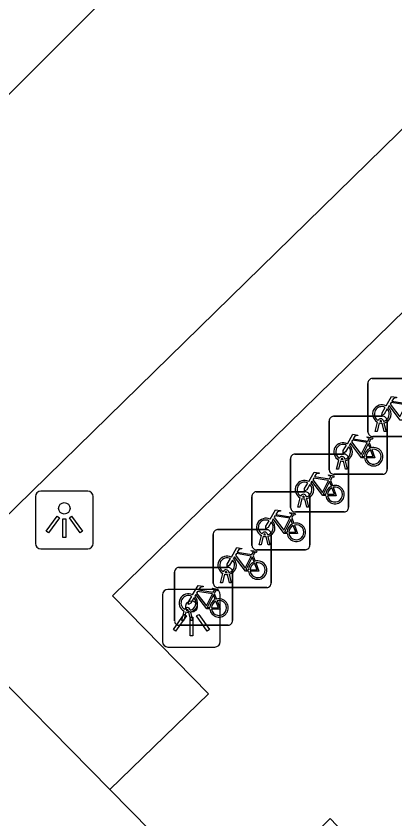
# Model space of a CAD drawing. Extents: x 160664 to 161506, y 382245 to 383288.
# Drawn here: x 161199.85 to 161206.39, y 383140.59 to 383154.45 of the extents above; entities that cross this region are included whole.
import ezdxf

# ---------------------------------------------------------------- set-up
doc = ezdxf.new("R2010")
doc.units = 0
for name, color, linetype in [('IMGEO_Fietsenrek', 7, 'Continuous'), ('IMGEO_Lichtpunt', 7, 'Continuous'), ('IMGEO_Parkeervlak_open', 7, 'Continuous'), ('IMGEO_Rijbaan_lokaal_open', 7, 'Continuous'), ('IMGEO_Voetpad_open', 7, 'Continuous')]:
    doc.layers.add(name, color=color, linetype=linetype)

msp = doc.modelspace()

# ---------------------------------------------------------------- linework, layer by layer
at = {"layer": 'IMGEO_Fietsenrek'}
for p, q in [((161206, 383148.191), (161206.841, 383148.191)), ((161206.841, 383148.191), (161206, 383148.191)), ((161205.925, 383147.266), (161205.925, 383148.107)), ((161205.925, 383148.107), (161205.925, 383147.266)), ((161205.332, 383147.539), (161206.173, 383147.539)), ((161206.173, 383147.539), (161205.332, 383147.539)), ((161205.257, 383146.614), (161205.257, 383147.455)), ((161205.257, 383147.455), (161205.257, 383146.614)), ((161206.052, 383147.275), (161206.091, 383147.435)), ((161206.121, 383147.423), (161206.086, 383147.275)), ((161206.163, 383147.447), (161206.162, 383147.451)), ((161206.204, 383147.275), (161206.17, 383147.417)), ((161206.194, 383147.458), (161206.195, 383147.451)), ((161206.202, 383147.421), (161206.237, 383147.275)), ((161206.257, 383147.464), (161206.257, 383146.623)), ((161206.257, 383146.623), (161206.257, 383147.464)), ((161206.086, 383147.275), (161206.052, 383147.275)), ((161206.237, 383147.275), (161206.204, 383147.275)), ((161205.944, 383147.088), (161205.98, 383146.993)), ((161206.85, 383147.191), (161206.009, 383147.191)), ((161206.009, 383147.191), (161206.85, 383147.191)), ((161204.665, 383146.886), (161205.506, 383146.886)), ((161205.506, 383146.886), (161204.665, 383146.886)), ((161205.526, 383146.806), (161205.527, 383146.799)), ((161205.59, 383146.811), (161205.59, 383145.97)), ((161205.59, 383145.97), (161205.59, 383146.811)), ((161204.59, 383145.961), (161204.59, 383146.802)), ((161204.59, 383146.802), (161204.59, 383145.961)), ((161205.384, 383146.623), (161205.423, 383146.783)), ((161205.453, 383146.771), (161205.418, 383146.623)), ((161205.495, 383146.795), (161205.494, 383146.799)), ((161205.536, 383146.623), (161205.502, 383146.765)), ((161205.534, 383146.769), (161205.569, 383146.623)), ((161206.182, 383146.539), (161205.341, 383146.539)), ((161205.341, 383146.539), (161206.182, 383146.539)), ((161205.418, 383146.623), (161205.384, 383146.623)), ((161205.569, 383146.623), (161205.536, 383146.623)), ((161205.277, 383146.435), (161205.313, 383146.34)), ((161203.922, 383145.309), (161203.922, 383146.15)), ((161203.922, 383146.15), (161203.922, 383145.309)), ((161203.997, 383146.234), (161204.838, 383146.234)), ((161204.838, 383146.234), (161203.997, 383146.234)), ((161204.717, 383145.97), (161204.756, 383146.13)), ((161204.786, 383146.118), (161204.751, 383145.97)), ((161204.828, 383146.142), (161204.827, 383146.146)), ((161204.869, 383145.97), (161204.835, 383146.112)), ((161204.859, 383146.153), (161204.86, 383146.146)), ((161204.867, 383146.116), (161204.902, 383145.97)), ((161204.922, 383146.159), (161204.922, 383145.318)), ((161204.922, 383145.318), (161204.922, 383146.159)), ((161205.515, 383145.886), (161204.674, 383145.886)), ((161204.674, 383145.886), (161205.515, 383145.886)), ((161204.751, 383145.97), (161204.717, 383145.97)), ((161204.902, 383145.97), (161204.869, 383145.97)), ((161204.609, 383145.783), (161204.645, 383145.688)), ((161203.33, 383145.581), (161204.171, 383145.581)), ((161204.171, 383145.581), (161203.33, 383145.581)), ((161203.255, 383144.656), (161203.255, 383145.497)), ((161203.255, 383145.497), (161203.255, 383144.656)), ((161204.049, 383145.318), (161204.088, 383145.478)), ((161204.118, 383145.466), (161204.083, 383145.318)), ((161204.16, 383145.49), (161204.159, 383145.494)), ((161204.201, 383145.318), (161204.167, 383145.46)), ((161204.191, 383145.501), (161204.192, 383145.494)), ((161204.199, 383145.464), (161204.234, 383145.318)), ((161204.255, 383145.506), (161204.255, 383144.665)), ((161204.255, 383144.665), (161204.255, 383145.506)), ((161204.083, 383145.318), (161204.049, 383145.318)), ((161204.234, 383145.318), (161204.201, 383145.318)), ((161204.847, 383145.234), (161204.006, 383145.234)), ((161204.006, 383145.234), (161204.847, 383145.234)), ((161203.942, 383145.13), (161203.978, 383145.035)), ((161202.662, 383144.929), (161203.503, 383144.929)), ((161203.503, 383144.929), (161202.662, 383144.929)), ((161202.587, 383144.004), (161202.587, 383144.845)), ((161202.587, 383144.845), (161202.587, 383144.004)), ((161203.382, 383144.665), (161203.421, 383144.825)), ((161203.451, 383144.813), (161203.416, 383144.665)), ((161203.493, 383144.837), (161203.492, 383144.841)), ((161203.534, 383144.665), (161203.5, 383144.807)), ((161203.524, 383144.848), (161203.525, 383144.841)), ((161203.532, 383144.811), (161203.567, 383144.665)), ((161203.587, 383144.854), (161203.587, 383144.013)), ((161203.587, 383144.013), (161203.587, 383144.854)), ((161203.416, 383144.665), (161203.382, 383144.665)), ((161203.567, 383144.665), (161203.534, 383144.665)), ((161203.274, 383144.478), (161203.31, 383144.383)), ((161204.18, 383144.581), (161203.339, 383144.581)), ((161203.339, 383144.581), (161204.18, 383144.581)), ((161202.714, 383144.013), (161202.753, 383144.173)), ((161202.825, 383144.185), (161202.824, 383144.189)), ((161202.856, 383144.196), (161202.857, 383144.189)), ((161202.783, 383144.161), (161202.748, 383144.013)), ((161202.866, 383144.013), (161202.832, 383144.155)), ((161202.864, 383144.159), (161202.899, 383144.013)), ((161203.512, 383143.929), (161202.671, 383143.929)), ((161202.671, 383143.929), (161203.512, 383143.929)), ((161202.748, 383144.013), (161202.714, 383144.013)), ((161202.899, 383144.013), (161202.866, 383144.013))]:
    msp.add_line(p, q, dxfattribs=at)
for points in [[(161206.238, 383147.717), (161206.333, 383147.881), (161206.419, 383147.867), (161206.421, 383147.858), (161206.365, 383147.847), (161206.338, 383147.802), (161206.594, 383147.761)], [(161206.581, 383147.736), (161206.324, 383147.777), (161206.307, 383147.748), (161206.474, 383147.528), (161206.581, 383147.736)], [(161206.259, 383147.665), (161206.207, 383147.575), (161206.167, 383147.55), (161206.168, 383147.597), (161206.223, 383147.691)], [(161206.534, 383147.473), (161206.484, 383147.473), (161206.293, 383147.724), (161206.274, 383147.692)], [(161205.57, 383147.065), (161205.665, 383147.229), (161205.751, 383147.215), (161205.753, 383147.206), (161205.697, 383147.195), (161205.67, 383147.15), (161205.926, 383147.109)], [(161205.913, 383147.084), (161205.656, 383147.125), (161205.639, 383147.096), (161205.806, 383146.876), (161205.913, 383147.084)], [(161205.926, 383147.109), (161205.951, 383147.158), (161205.945, 383147.162), (161205.922, 383147.166), (161205.91, 383147.173), (161205.909, 383147.176), (161205.911, 383147.181), (161206.006, 383147.166), (161206.008, 383147.156), (161205.998, 383147.143), (161205.986, 383147.137), (161205.972, 383147.143), (161205.944, 383147.088)], [(161205.591, 383147.013), (161205.539, 383146.923), (161205.499, 383146.898), (161205.5, 383146.945), (161205.555, 383147.039)], [(161205.866, 383146.821), (161205.816, 383146.821), (161205.625, 383147.072), (161205.606, 383147.04)], [(161205.961, 383146.986), (161205.931, 383147.063), (161205.822, 383146.845), (161205.865, 383146.845)], [(161205.895, 383146.845), (161206.015, 383146.844), (161205.971, 383146.958)], [(161205.991, 383146.965), (161206.046, 383146.82), (161205.896, 383146.82)], [(161204.903, 383146.412), (161204.998, 383146.576), (161205.084, 383146.562), (161205.086, 383146.553), (161205.03, 383146.542), (161205.003, 383146.497), (161205.259, 383146.456)], [(161205.259, 383146.456), (161205.284, 383146.505), (161205.278, 383146.509), (161205.255, 383146.513), (161205.243, 383146.52), (161205.242, 383146.523), (161205.244, 383146.528), (161205.339, 383146.513), (161205.341, 383146.503), (161205.331, 383146.49), (161205.319, 383146.484), (161205.305, 383146.49), (161205.277, 383146.435)], [(161205.199, 383146.168), (161205.149, 383146.168), (161204.958, 383146.419), (161204.939, 383146.387)], [(161205.246, 383146.431), (161204.989, 383146.472), (161204.972, 383146.443), (161205.139, 383146.223), (161205.246, 383146.431)], [(161205.294, 383146.333), (161205.264, 383146.41), (161205.155, 383146.192), (161205.198, 383146.192)], [(161204.924, 383146.36), (161204.872, 383146.27), (161204.832, 383146.245), (161204.833, 383146.292), (161204.888, 383146.386)], [(161205.228, 383146.192), (161205.348, 383146.191), (161205.304, 383146.305)], [(161205.324, 383146.312), (161205.379, 383146.167), (161205.229, 383146.167)], [(161204.235, 383145.76), (161204.33, 383145.924), (161204.416, 383145.91), (161204.418, 383145.901), (161204.362, 383145.89), (161204.335, 383145.845), (161204.591, 383145.804)], [(161204.591, 383145.804), (161204.616, 383145.853), (161204.61, 383145.857), (161204.587, 383145.861), (161204.575, 383145.868), (161204.574, 383145.871), (161204.576, 383145.876), (161204.671, 383145.861), (161204.673, 383145.851), (161204.663, 383145.838), (161204.651, 383145.832), (161204.637, 383145.838), (161204.609, 383145.783)], [(161204.256, 383145.708), (161204.204, 383145.618), (161204.164, 383145.593), (161204.165, 383145.64), (161204.22, 383145.734)], [(161204.531, 383145.516), (161204.481, 383145.516), (161204.29, 383145.767), (161204.271, 383145.735)], [(161204.578, 383145.779), (161204.321, 383145.82), (161204.304, 383145.791), (161204.471, 383145.571), (161204.578, 383145.779)], [(161204.626, 383145.681), (161204.596, 383145.758), (161204.487, 383145.54), (161204.53, 383145.54)], [(161204.56, 383145.54), (161204.68, 383145.539), (161204.636, 383145.653)], [(161204.656, 383145.66), (161204.711, 383145.515), (161204.561, 383145.515)], [(161203.568, 383145.107), (161203.663, 383145.271), (161203.749, 383145.257), (161203.751, 383145.248), (161203.695, 383145.237), (161203.668, 383145.192), (161203.924, 383145.151)], [(161203.911, 383145.126), (161203.654, 383145.167), (161203.637, 383145.138), (161203.804, 383144.918), (161203.911, 383145.126)], [(161203.924, 383145.151), (161203.949, 383145.2), (161203.943, 383145.204), (161203.92, 383145.208), (161203.908, 383145.215), (161203.907, 383145.218), (161203.909, 383145.223), (161204.004, 383145.208), (161204.006, 383145.198), (161203.996, 383145.185), (161203.984, 383145.179), (161203.97, 383145.185), (161203.942, 383145.13)], [(161203.589, 383145.055), (161203.537, 383144.965), (161203.497, 383144.94), (161203.498, 383144.987), (161203.553, 383145.081)], [(161203.864, 383144.863), (161203.814, 383144.863), (161203.623, 383145.114), (161203.604, 383145.082)], [(161203.959, 383145.028), (161203.929, 383145.105), (161203.82, 383144.887), (161203.863, 383144.887)], [(161203.989, 383145.007), (161204.044, 383144.862), (161203.894, 383144.862)], [(161203.893, 383144.887), (161204.013, 383144.886), (161203.969, 383145)], [(161202.9, 383144.455), (161202.995, 383144.619), (161203.081, 383144.605), (161203.083, 383144.596), (161203.027, 383144.585), (161203, 383144.54), (161203.256, 383144.499)], [(161203.196, 383144.211), (161203.146, 383144.211), (161202.955, 383144.462), (161202.936, 383144.43)], [(161203.243, 383144.474), (161202.986, 383144.515), (161202.969, 383144.486), (161203.136, 383144.266), (161203.243, 383144.474)], [(161203.291, 383144.376), (161203.261, 383144.453), (161203.152, 383144.235), (161203.195, 383144.235)], [(161203.256, 383144.499), (161203.281, 383144.548), (161203.275, 383144.552), (161203.252, 383144.556), (161203.24, 383144.563), (161203.239, 383144.566), (161203.241, 383144.571), (161203.336, 383144.556), (161203.338, 383144.546), (161203.328, 383144.533), (161203.316, 383144.527), (161203.302, 383144.533), (161203.274, 383144.478)], [(161202.921, 383144.403), (161202.869, 383144.313), (161202.829, 383144.288), (161202.83, 383144.335), (161202.885, 383144.429)], [(161203.225, 383144.235), (161203.345, 383144.234), (161203.301, 383144.348)], [(161203.321, 383144.355), (161203.376, 383144.21), (161203.226, 383144.21)]]:
    msp.add_lwpolyline(points, dxfattribs=at)
for centre, radius, start, end in [((161206.003, 383148.113), 0.0779, 92.4484, 184.2845), ((161206.003, 383148.113), 0.0779, 92.4484, 184.2845), ((161206.165, 383147.576), 0.159, 62.6766, 242.1369), ((161206.165, 383147.576), 0.129, 63.3192, 238.903), ((161206.165, 383147.576), 0.129, 283.6043, 43.4302), ((161206.165, 383147.576), 0.159, 283.5766, 46.6042), ((161205.335, 383147.461), 0.0779, 92.4484, 184.2845), ((161205.335, 383147.461), 0.0779, 92.4484, 184.2845), ((161206.145, 383147.447), 0.0499, 12.8025, 158.6934), ((161206.179, 383147.461), 0.0779, 2.4484, 94.2845), ((161206.179, 383147.461), 0.0779, 2.4484, 94.2845), ((161206.165, 383147.576), 0.159, 253.9967, 271.7867), ((161206.145, 383147.447), 0.0174, 12.8025, 163.4502), ((161206.165, 383147.576), 0.129, 253.415, 269.0204), ((161206.003, 383147.269), 0.0779, 182.4484, 274.2845), ((161206.003, 383147.269), 0.0779, 182.4484, 274.2845), ((161205.497, 383146.924), 0.159, 62.6766, 242.1369), ((161205.497, 383146.924), 0.129, 63.3192, 238.903), ((161205.497, 383146.924), 0.129, 283.6043, 43.4302), ((161205.497, 383146.924), 0.159, 283.5766, 46.6042), ((161206.024, 383146.84), 0.159, 113.3408, 178.3217), ((161206.024, 383146.84), 0.159, 187.0065, 105.7708), ((161206.024, 383146.84), 0.129, 113.923, 177.9556), ((161206.024, 383146.84), 0.129, 188.6715, 104.5883), ((161204.668, 383146.808), 0.0779, 92.4484, 184.2845), ((161204.668, 383146.808), 0.0779, 92.4484, 184.2845), ((161205.477, 383146.795), 0.0499, 12.8025, 158.6934), ((161205.477, 383146.795), 0.0174, 12.8025, 163.4502), ((161205.512, 383146.808), 0.0779, 2.4484, 94.2845), ((161205.512, 383146.808), 0.0779, 2.4484, 94.2845), ((161205.497, 383146.924), 0.159, 253.9967, 271.7867), ((161205.497, 383146.924), 0.129, 253.415, 269.0204), ((161205.335, 383146.617), 0.0779, 182.4484, 274.2845), ((161205.335, 383146.617), 0.0779, 182.4484, 274.2845), ((161206.179, 383146.617), 0.0779, 272.4484, 4.2845), ((161206.179, 383146.617), 0.0779, 272.4484, 4.2845), ((161204.83, 383146.271), 0.159, 62.6766, 242.1369), ((161204.83, 383146.271), 0.129, 63.3192, 238.903), ((161204.83, 383146.271), 0.129, 283.6043, 43.4302), ((161204.83, 383146.271), 0.159, 283.5766, 46.6042), ((161205.357, 383146.187), 0.159, 113.3408, 178.3217), ((161205.357, 383146.187), 0.159, 187.0065, 105.7708), ((161205.357, 383146.187), 0.129, 113.923, 177.9556), ((161205.357, 383146.187), 0.129, 188.6715, 104.5883), ((161204, 383146.156), 0.0779, 92.4484, 184.2845), ((161204, 383146.156), 0.0779, 92.4484, 184.2845), ((161204.81, 383146.142), 0.0499, 12.8025, 158.6934), ((161204.83, 383146.271), 0.159, 253.9967, 271.7867), ((161204.81, 383146.142), 0.0174, 12.8025, 163.4502), ((161204.83, 383146.271), 0.129, 253.415, 269.0204), ((161204.844, 383146.156), 0.0779, 2.4484, 94.2845), ((161204.844, 383146.156), 0.0779, 2.4484, 94.2845), ((161204.668, 383145.964), 0.0779, 182.4484, 274.2845), ((161204.668, 383145.964), 0.0779, 182.4484, 274.2845), ((161205.512, 383145.964), 0.0779, 272.4484, 4.2845), ((161205.512, 383145.964), 0.0779, 272.4484, 4.2845), ((161204.162, 383145.619), 0.159, 62.6766, 242.1369), ((161204.162, 383145.619), 0.129, 63.3192, 238.903), ((161204.162, 383145.619), 0.129, 283.6043, 43.4302), ((161204.162, 383145.619), 0.159, 283.5766, 46.6042), ((161203.333, 383145.503), 0.0779, 92.4484, 184.2845), ((161203.333, 383145.503), 0.0779, 92.4484, 184.2845), ((161204.177, 383145.503), 0.0779, 2.4484, 94.2845), ((161204.177, 383145.503), 0.0779, 2.4484, 94.2845), ((161204.689, 383145.535), 0.159, 113.3408, 178.3217), ((161204.689, 383145.535), 0.159, 187.0065, 105.7708), ((161204.689, 383145.535), 0.129, 113.923, 177.9556), ((161204.689, 383145.535), 0.129, 188.6715, 104.5883), ((161204.142, 383145.49), 0.0499, 12.8025, 158.6934), ((161204.162, 383145.619), 0.159, 253.9967, 271.7867), ((161204.142, 383145.49), 0.0174, 12.8025, 163.4502), ((161204.162, 383145.619), 0.129, 253.415, 269.0204), ((161204, 383145.312), 0.0779, 182.4484, 274.2845), ((161204, 383145.312), 0.0779, 182.4484, 274.2845), ((161204.844, 383145.312), 0.0779, 272.4484, 4.2845), ((161204.844, 383145.312), 0.0779, 272.4484, 4.2845), ((161203.495, 383144.966), 0.159, 62.6766, 242.1369), ((161203.495, 383144.966), 0.129, 63.3192, 238.903), ((161203.495, 383144.966), 0.129, 283.6043, 43.4302), ((161203.495, 383144.966), 0.159, 283.5766, 46.6042), ((161204.022, 383144.882), 0.159, 113.3408, 178.3217), ((161204.022, 383144.882), 0.159, 187.0065, 105.7708), ((161204.022, 383144.882), 0.129, 188.6715, 104.5883), ((161202.665, 383144.851), 0.0779, 92.4484, 184.2845), ((161202.665, 383144.851), 0.0779, 92.4484, 184.2845), ((161203.475, 383144.837), 0.0499, 12.8025, 158.6934), ((161203.509, 383144.851), 0.0779, 2.4484, 94.2845), ((161203.509, 383144.851), 0.0779, 2.4484, 94.2845), ((161204.022, 383144.882), 0.129, 113.923, 177.9556), ((161203.495, 383144.966), 0.159, 253.9967, 271.7867), ((161203.475, 383144.837), 0.0174, 12.8025, 163.4502), ((161203.495, 383144.966), 0.129, 253.415, 269.0204), ((161203.333, 383144.659), 0.0779, 182.4484, 274.2845), ((161203.333, 383144.659), 0.0779, 182.4484, 274.2845), ((161204.177, 383144.659), 0.0779, 272.4484, 4.2845), ((161204.177, 383144.659), 0.0779, 272.4484, 4.2845), ((161202.827, 383144.314), 0.159, 62.6766, 242.1369), ((161202.827, 383144.314), 0.129, 63.3192, 238.903), ((161202.827, 383144.314), 0.129, 283.6043, 43.4302), ((161202.827, 383144.314), 0.159, 283.5766, 46.6042), ((161203.354, 383144.23), 0.159, 113.3408, 178.3217), ((161203.354, 383144.23), 0.159, 187.0065, 105.7708), ((161203.354, 383144.23), 0.129, 113.923, 177.9556), ((161203.354, 383144.23), 0.129, 188.6715, 104.5883), ((161202.807, 383144.185), 0.0499, 12.8025, 158.6934), ((161202.807, 383144.185), 0.0174, 12.8025, 163.4502), ((161202.827, 383144.314), 0.129, 253.415, 269.0204), ((161202.827, 383144.314), 0.159, 253.9967, 271.7867), ((161202.665, 383144.007), 0.0779, 182.4484, 274.2845), ((161202.665, 383144.007), 0.0779, 182.4484, 274.2845), ((161203.509, 383144.007), 0.0779, 272.4484, 4.2845), ((161203.509, 383144.007), 0.0779, 272.4484, 4.2845)]:
    msp.add_arc(centre, radius, start, end, dxfattribs=at)
at = {"layer": 'IMGEO_Lichtpunt'}
for p, q in [((161200.186, 383146.151), (161200.186, 383145.344)), ((161200.186, 383146.151), (161200.186, 383145.344)), ((161201.088, 383146.246), (161200.28, 383146.246)), ((161201.088, 383146.246), (161200.28, 383146.246)), ((161201.182, 383145.344), (161201.182, 383146.151)), ((161201.182, 383145.344), (161201.182, 383146.151)), ((161200.28, 383145.25), (161201.088, 383145.25)), ((161200.28, 383145.25), (161201.088, 383145.25)), ((161202.38, 383144.455), (161202.38, 383143.648)), ((161202.38, 383144.455), (161202.38, 383143.648)), ((161203.282, 383144.55), (161202.474, 383144.55)), ((161203.282, 383144.55), (161202.474, 383144.55)), ((161203.376, 383143.648), (161203.376, 383144.455)), ((161203.376, 383143.648), (161203.376, 383144.455)), ((161202.474, 383143.554), (161203.282, 383143.554)), ((161202.474, 383143.554), (161203.282, 383143.554))]:
    msp.add_line(p, q, dxfattribs=at)
for points in [[(161200.56, 383145.815), (161200.599, 383145.787), (161200.411, 383145.525), (161200.373, 383145.552), (161200.56, 383145.815)], [(161200.662, 383145.767), (161200.709, 383145.767), (161200.709, 383145.445), (161200.662, 383145.445), (161200.662, 383145.767)], [(161200.772, 383145.787), (161200.81, 383145.814), (161200.997, 383145.552), (161200.958, 383145.524), (161200.772, 383145.787)], [(161202.754, 383144.119), (161202.793, 383144.091), (161202.605, 383143.829), (161202.567, 383143.856), (161202.754, 383144.119)], [(161202.856, 383144.071), (161202.903, 383144.071), (161202.903, 383143.749), (161202.856, 383143.749), (161202.856, 383144.071)], [(161202.966, 383144.091), (161203.004, 383144.118), (161203.191, 383143.856), (161203.152, 383143.828), (161202.966, 383144.091)]]:
    msp.add_lwpolyline(points, dxfattribs=at)
for centre in [(161200.685, 383145.949), (161202.879, 383144.253)]:
    msp.add_circle(centre, 0.0994, dxfattribs=at)
for centre, start, end in [((161200.28, 383146.151), 90, 180), ((161200.28, 383146.151), 90, 180), ((161201.088, 383146.151), 0, 90), ((161201.088, 383146.151), 0, 90), ((161200.28, 383145.344), 180, 270), ((161200.28, 383145.344), 180, 270), ((161201.088, 383145.344), 270, 0), ((161201.088, 383145.344), 270, 360), ((161202.474, 383144.455), 90, 180), ((161202.474, 383144.455), 90, 180), ((161203.282, 383144.455), 0, 90), ((161203.282, 383144.455), 0, 90), ((161202.474, 383143.648), 180, 270), ((161202.474, 383143.648), 180, 270), ((161203.282, 383143.648), 270, 0), ((161203.282, 383143.648), 270, 360)]:
    msp.add_arc(centre, 0.0946, start, end, dxfattribs=at)
at = {"layer": 'IMGEO_Parkeervlak_open'}
msp.add_lwpolyline([(161198.538, 383144.689), (161209.618, 383155.533)], dxfattribs=at)
at = {"layer": 'IMGEO_Rijbaan_lokaal_open'}
msp.add_lwpolyline([(161206.066, 383159.432), (161194.793, 383148.171)], dxfattribs=at)
at = {"layer": 'IMGEO_Voetpad_open'}
for points in [[(161201.47, 383141.094), (161203.171, 383142.744), (161201.518, 383144.441), (161211.388, 383154.092), (161213.09, 383152.381), (161214.639, 383153.962)], [(161216.736, 383151.78), (161215.151, 383150.224), (161216.835, 383148.493), (161206.943, 383138.846), (161205.275, 383140.592), (161203.593, 383138.939)], [(161201.47, 383141.094), (161199.111, 383143.488)], [(161203.593, 383138.939), (161201.47, 383141.094)]]:
    msp.add_lwpolyline(points, dxfattribs=at)

doc.saveas('drawing.dxf')
